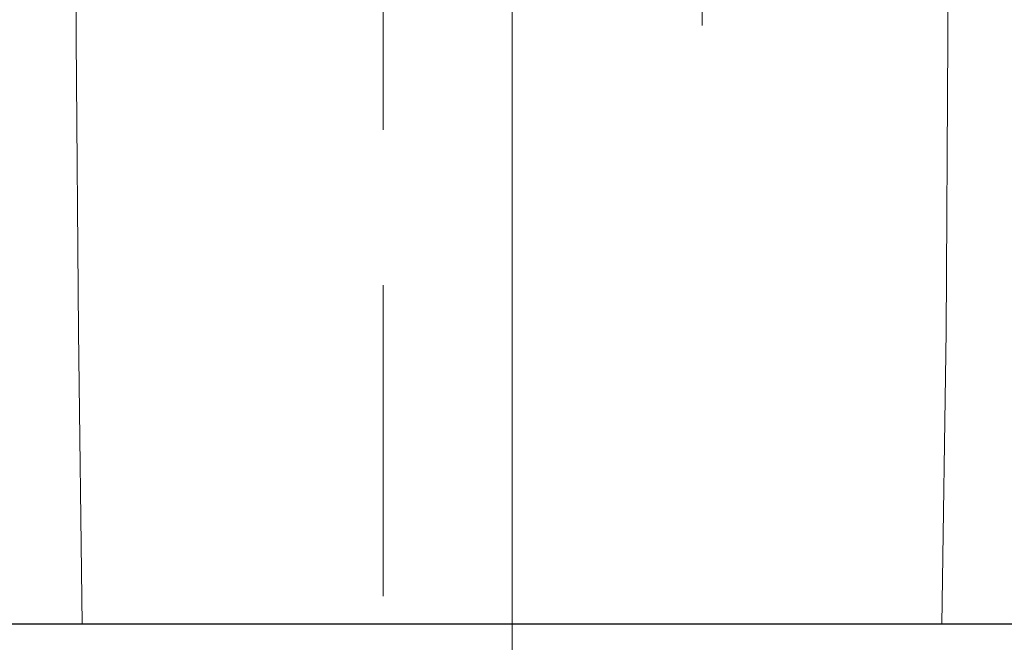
# Model space of a CAD drawing. Header units: millimetres. Extents: x 23192 to 177760, y -399809 to -79279.
# Tile 351 of 656: x 60855 to 60895, y -197704 to -197678. Entities that reach past the tile are written whole.
import ezdxf

# ---------------------------------------------------------------- set-up
doc = ezdxf.new("R2010")
doc.units = ezdxf.units.MM
doc.linetypes.add('HIDDEN', pattern=[9.525, 6.35, -3.175])
doc.layers.get('0').update_dxf_attribs({"lineweight": 0})
doc.layers.add('!! 0_Istn-cienka', color=4, linetype='Continuous', lineweight=9)
doc.layers.add('!! 2_wypos-sanitarne', color=240, linetype='Continuous', lineweight=9)
doc.layers.add('!! 1_zabudowa GK', color=33, linetype='Continuous')

# ---------------------------------------------------------------- blocks, each defined once
blk = doc.blocks.new('A$C324a30b8')
for points in [[(0, 0.01049), (0, -0.71083)], [(0.17552, 0), (0.17692, -0.11958), (0.17797, -0.23916), (0.17832, -0.47832)], [(-0.17832, -0.47832), (-0.17797, -0.23916), (-0.17727, -0.11958), (-0.17552, 0)], [(-0.17552, 0), (0.17552, 0)], [(-0.07762, -0.24458), (-0.07762, -0.29545)]]:
    blk.add_lwpolyline(points)

msp = doc.modelspace()

# ---------------------------------------------------------------- linework, layer by layer
at = {"layer": '!! 0_Istn-cienka', "linetype": 'HIDDEN', "ltscale": 2}
msp.add_lwpolyline([(60869.56735, -197441.12813), (60869.56735, -197971.12813)], dxfattribs=at)
at = {"layer": '!! 1_zabudowa GK'}
msp.add_lwpolyline([(61135.43682, -197702.62813), (60824.56735, -197702.62813)], dxfattribs=at)

# ---------------------------------------------------------------- block references
at = {"layer": '!! 2_wypos-sanitarne', "xscale": 100, "yscale": 100, "zscale": 100, "rotation": 180}
msp.add_blockref('A$C324a30b8', (60874.83287, -197702.62813), dxfattribs=at)

doc.saveas('drawing.dxf')
